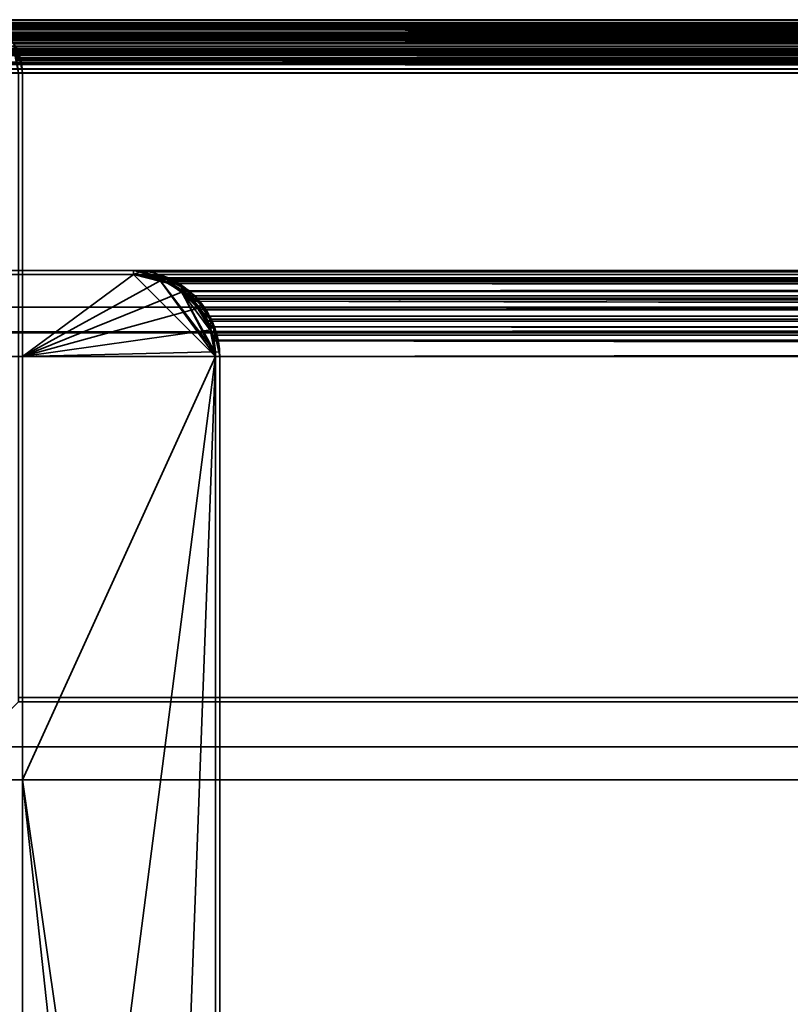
# Model space of a CAD drawing. Header units: millimetres. Extents: x -490 to 6690, y -115 to 132.
# Tile 299 of 656: x 1137 to 1184, y 72 to 132. Entities that reach past the tile are written whole.
import ezdxf

# ---------------------------------------------------------------- set-up
doc = ezdxf.new("R2010")
doc.units = ezdxf.units.MM
doc.layers.add('151', color=7, linetype='Continuous', true_color=0xffffff)

# ---------------------------------------------------------------- blocks, each defined once
blk = doc.blocks.new('UG_SURFACE_002')
at = {"layer": '151', "color": 252, "linetype": 'Continuous', "lineweight": 35}
for points in [[(960, 113.2, 2202), (2040, 113.2, 2202), (1890, 113.2, 2052), (1110, 113.2, 2052)], [(2040, -6.2, 2202), (2040, 113.2, 2202), (960, 113.2, 2202), (960, -6.2, 2202)], [(1110, -6.2, 2052), (1110, 113.2, 2052), (1890, 113.2, 2052), (1890, -6.2, 2052)]]:
    blk.add_3dface(points, dxfattribs=at)
blk = doc.blocks.new('UG_SURFACE_140')
at = {"layer": '151', "color": 254, "linetype": 'Continuous', "lineweight": 35}
for points in [[(1137, 111.75, 2020), (1137, 111.75, -8), (1137, 86, -8), (1137, 86, 2020)], [(1137, 111.75, 2020), (1148.75, 111.75, 2008.25), (1148.75, 111.75, -8), (1137, 111.75, -8)], [(1148.75, 4, 2008.25), (1148.75, 111.75, 2008.25), (1137, 111.75, 2020), (1137, 86, 2020)], [(1148.75, 111.75, -8), (1137, 21, -8), (1137, 86, -8)], [(1137, 21, -8), (1148.75, 111.75, -8), (1145, 12, -8), (1141, 12, -8)], [(1137, 86, -8), (1137, 111.75, -8), (1148.75, 111.75, -8)], [(1148.75, 111.75, -8), (1148.75, 4, -8), (1145, 4, -8), (1145, 12, -8)], [(1148.75, 111.75, 2008.25), (1148.75, 4, 2008.25), (1148.75, 4, -8), (1148.75, 111.75, -8)], [(1132.5, 86, 2024.5), (1137, 86, 2020), (1137, 86, -8), (1132.5, 86, -8)], [(1137, 86, 2020), (1132.5, 86, 2024.5), (1132.5, 21, 2024.5), (1137, 21, 2020)], [(1132.5, 86, -8), (1137, 86, -8), (1137, 21, -8), (1132.5, 21, -8)], [(1148.75, 4, 2008.25), (1137, 86, 2020), (1145, 12, 2012)], [(1137, 21, 2020), (1141, 12, 2016), (1145, 12, 2012), (1137, 86, 2020)]]:
    blk.add_3dface(points, dxfattribs=at)
blk = doc.blocks.new('UG_SURFACE_141')
at = {"layer": '151', "color": 14, "linetype": 'Continuous', "lineweight": 35}
for points in [[(1137, 116.75, 2020), (1143.75, 116.75, 2013.25), (1143.75, 116.75, -8), (1137, 116.75, -8)], [(1137, 111.75, -8), (1137, 116.75, -8), (1143.75, 116.75, -8)], [(1143.75, 116.75, -8), (1145.332, 116.435, -8), (1148.75, 111.75, -8), (1137, 111.75, -8)], [(1137, 111.75, 2020), (1137, 116.75, 2020), (1137, 116.75, -8), (1137, 111.75, -8)], [(1145.324, 116.348, 2011.676), (1143.75, 116.75, 2013.25), (1137, 116.75, 2020), (1137, 111.75, 2020)], [(1146.682, 115.674, 2010.318), (1146.148, 116.138, 2010.852), (1145.324, 116.348, 2011.676), (1137, 111.75, 2020)], [(1143.75, 116.75, -8), (1143.75, 116.75, 2013.25), (1145.324, 116.348, 2011.676)], [(1145.324, 116.348, 2011.676), (1145.332, 116.435, -8), (1143.75, 116.75, -8)], [(1145.663, 116.369, -8), (1145.332, 116.435, -8), (1145.324, 116.348, 2011.676)], [(1145.663, 116.369, -8), (1145.324, 116.348, 2011.676), (1146.148, 116.138, 2010.852)], [(1148.69, 112.052, -8), (1145.332, 116.435, -8), (1145.663, 116.369, -8), (1146.674, 115.694, -8)], [(1148.69, 112.052, -8), (1148.75, 111.75, -8), (1145.332, 116.435, -8)], [(1146.148, 116.138, 2010.852), (1146.674, 115.694, -8), (1145.663, 116.369, -8)], [(1137, 111.75, 2020), (1147.766, 114.72, 2009.233), (1147.753, 114.745, 2009.247), (1146.682, 115.674, 2010.318)], [(1146.148, 116.138, 2010.852), (1146.682, 115.674, 2010.318), (1146.674, 115.694, -8)], [(1146.674, 115.694, -8), (1147.286, 115.286, -8), (1147.694, 114.674, -8)], [(1147.694, 114.674, -8), (1148.369, 113.663, -8), (1148.427, 113.372, -8), (1146.674, 115.694, -8)], [(1148.427, 113.372, -8), (1148.69, 112.052, -8), (1146.674, 115.694, -8)], [(1147.286, 115.286, -8), (1146.674, 115.694, -8), (1146.682, 115.674, 2010.318)], [(1147.286, 115.286, -8), (1146.682, 115.674, 2010.318), (1147.753, 114.745, 2009.247)], [(1147.753, 114.745, 2009.247), (1147.694, 114.674, -8), (1147.286, 115.286, -8)], [(1148.467, 113.372, 2008.533), (1147.766, 114.72, 2009.233), (1137, 111.75, 2020)], [(1147.753, 114.745, 2009.247), (1147.766, 114.72, 2009.233), (1147.694, 114.674, -8)], [(1148.369, 113.663, -8), (1147.694, 114.674, -8), (1147.766, 114.72, 2009.233)], [(1148.369, 113.663, -8), (1147.766, 114.72, 2009.233), (1148.467, 113.372, 2008.533)], [(1137, 111.75, 2020), (1148.702, 112.05, 2008.298), (1148.503, 113.303, 2008.497), (1148.467, 113.372, 2008.533)], [(1148.467, 113.372, 2008.533), (1148.427, 113.372, -8), (1148.369, 113.663, -8)], [(1148.427, 113.372, -8), (1148.467, 113.372, 2008.533), (1148.503, 113.303, 2008.497)], [(1148.503, 113.303, 2008.497), (1148.69, 112.052, -8), (1148.427, 113.372, -8)], [(1148.503, 113.303, 2008.497), (1148.702, 112.05, 2008.298), (1148.69, 112.052, -8)], [(1137, 111.75, 2020), (1148.75, 111.75, 2008.25), (1148.702, 112.05, 2008.298)], [(1148.69, 112.052, -8), (1148.702, 112.05, 2008.298), (1148.75, 111.75, 2008.25)], [(1148.75, 111.75, 2008.25), (1148.75, 111.75, -8), (1148.69, 112.052, -8)], [(1137, 111.75, 2020), (1137, 111.75, -8), (1148.75, 111.75, -8), (1148.75, 111.75, 2008.25)]]:
    blk.add_3dface(points, dxfattribs=at)
blk = doc.blocks.new('UG_SURFACE_142')
at = {"layer": '151', "color": 7, "linetype": 'Continuous', "lineweight": 35}
for points in [[(1137, 117, -8), (1143.75, 117, -8), (1143.75, 116.75, -8), (1137, 116.75, -8)], [(1137, 117, 2020), (1137, 117, -8), (1137, 116.75, -8), (1137, 116.75, 2020)], [(1143.75, 117, 2013.25), (1143.75, 117, -8), (1137, 117, -8), (1137, 117, 2020)], [(1143.75, 117, 2013.25), (1137, 117, 2020), (1137, 116.75, 2020), (1143.75, 116.75, 2013.25)], [(1145.323, 116.674, -8), (1143.75, 117, 2013.25), (1145.665, 116.496, 2011.335)], [(1145.323, 116.674, -8), (1143.75, 117, -8), (1143.75, 117, 2013.25)], [(1143.75, 117, -8), (1145.323, 116.674, -8), (1145.254, 116.463, -8), (1143.75, 116.75, -8)], [(1143.75, 116.75, 2013.25), (1145.429, 116.46, 2011.571), (1145.665, 116.496, 2011.335), (1143.75, 117, 2013.25)], [(1143.75, 116.75, 2013.25), (1137, 116.75, 2020), (1137, 116.75, -8), (1143.75, 116.75, -8)], [(1143.75, 116.75, -8), (1145.254, 116.463, -8), (1145.581, 116.368, 2011.419)], [(1145.581, 116.368, 2011.419), (1145.429, 116.46, 2011.571), (1143.75, 116.75, -8)], [(1145.429, 116.46, 2011.571), (1143.75, 116.75, 2013.25), (1143.75, 116.75, -8)], [(1145.59, 116.399, -8), (1145.254, 116.463, -8), (1145.323, 116.674, -8), (1145.676, 116.601, -8)], [(1145.254, 116.463, -8), (1145.59, 116.399, -8), (1145.581, 116.368, 2011.419)], [(1145.665, 116.496, 2011.335), (1145.676, 116.601, -8), (1145.323, 116.674, -8)], [(1145.665, 116.496, 2011.335), (1145.429, 116.46, 2011.571), (1145.581, 116.368, 2011.419)], [(1146.334, 116.32, 2010.666), (1145.665, 116.496, 2011.335), (1145.581, 116.368, 2011.419), (1147.118, 115.446, 2009.882)], [(1147.118, 115.446, 2009.882), (1145.581, 116.368, 2011.419), (1145.59, 116.399, -8)], [(1145.59, 116.399, -8), (1145.676, 116.601, -8), (1145.815, 116.572, -8)], [(1145.815, 116.572, -8), (1146.729, 115.956, -8), (1146.583, 115.747, -8), (1145.59, 116.399, -8)], [(1145.59, 116.399, -8), (1146.583, 115.747, -8), (1147.268, 115.257, 2009.732)], [(1147.268, 115.257, 2009.732), (1147.118, 115.446, 2009.882), (1145.59, 116.399, -8)], [(1145.815, 116.572, -8), (1145.676, 116.601, -8), (1145.665, 116.496, 2011.335)], [(1146.729, 115.956, -8), (1145.815, 116.572, -8), (1145.665, 116.496, 2011.335)], [(1146.729, 115.956, -8), (1145.665, 116.496, 2011.335), (1146.334, 116.32, 2010.666)], [(1146.334, 116.32, 2010.666), (1147.462, 115.462, -8), (1146.729, 115.956, -8)], [(1146.334, 116.32, 2010.666), (1147.401, 115.33, 2009.599), (1147.462, 115.462, -8)], [(1147.118, 115.446, 2009.882), (1147.401, 115.33, 2009.599), (1146.334, 116.32, 2010.666)], [(1147.286, 115.286, -8), (1146.583, 115.747, -8), (1146.729, 115.956, -8), (1147.462, 115.462, -8)], [(1146.583, 115.747, -8), (1147.286, 115.286, -8), (1147.268, 115.257, 2009.732)], [(1147.401, 115.33, 2009.599), (1147.118, 115.446, 2009.882), (1147.268, 115.257, 2009.732)], [(1147.268, 115.257, 2009.732), (1148.106, 114.205, 2008.894), (1148.115, 114.667, 2008.885), (1147.401, 115.33, 2009.599)], [(1148.106, 114.205, 2008.894), (1147.268, 115.257, 2009.732), (1147.286, 115.286, -8)], [(1147.462, 115.462, -8), (1147.835, 114.891, -8), (1147.644, 114.744, -8), (1147.286, 115.286, -8)], [(1147.286, 115.286, -8), (1147.644, 114.744, -8), (1148.368, 113.565, 2008.632)], [(1148.368, 113.565, 2008.632), (1148.106, 114.205, 2008.894), (1147.286, 115.286, -8)], [(1147.835, 114.891, -8), (1147.462, 115.462, -8), (1147.401, 115.33, 2009.599)], [(1147.835, 114.891, -8), (1147.401, 115.33, 2009.599), (1148.115, 114.667, 2008.885)], [(1148.384, 113.628, -8), (1147.644, 114.744, -8), (1147.835, 114.891, -8), (1148.625, 113.679, -8)], [(1147.644, 114.744, -8), (1148.384, 113.628, -8), (1148.368, 113.565, 2008.632)], [(1148.115, 114.667, 2008.885), (1148.625, 113.679, -8), (1147.835, 114.891, -8)], [(1148.583, 113.638, 2008.417), (1148.115, 114.667, 2008.885), (1148.106, 114.205, 2008.894), (1148.368, 113.565, 2008.632)], [(1148.115, 114.667, 2008.885), (1148.583, 113.638, 2008.417), (1148.625, 113.679, -8)], [(1148.368, 113.565, 2008.632), (1148.576, 113.058, 2008.424), (1148.818, 113.119, 2008.182), (1148.583, 113.638, 2008.417)], [(1148.384, 113.628, -8), (1148.391, 113.589, -8), (1148.368, 113.565, 2008.632)], [(1148.576, 113.058, 2008.424), (1148.368, 113.565, 2008.632), (1148.391, 113.589, -8)], [(1148.391, 113.589, -8), (1148.384, 113.628, -8), (1148.625, 113.679, -8), (1148.632, 113.668, -8)], [(1148.632, 113.668, -8), (1148.655, 113.548, -8), (1148.416, 113.461, -8), (1148.391, 113.589, -8)], [(1148.391, 113.589, -8), (1148.416, 113.461, -8), (1148.75, 111.75, 2008.25)], [(1148.75, 111.75, 2008.25), (1148.576, 113.058, 2008.424), (1148.391, 113.589, -8)], [(1148.655, 113.548, -8), (1148.945, 112.036, -8), (1148.697, 112.022, -8), (1148.416, 113.461, -8)], [(1148.75, 111.75, 2008.25), (1148.416, 113.461, -8), (1148.697, 112.022, -8)], [(1148.632, 113.668, -8), (1148.625, 113.679, -8), (1148.583, 113.638, 2008.417)], [(1148.655, 113.548, -8), (1148.632, 113.668, -8), (1148.583, 113.638, 2008.417)], [(1148.583, 113.638, 2008.417), (1148.945, 112.036, -8), (1148.655, 113.548, -8)], [(1148.945, 112.036, -8), (1148.583, 113.638, 2008.417), (1148.818, 113.119, 2008.182)], [(1149, 111.75, 2008), (1148.818, 113.119, 2008.182), (1148.576, 113.058, 2008.424), (1148.75, 111.75, 2008.25)], [(1148.818, 113.119, 2008.182), (1149, 111.75, -8), (1148.945, 112.036, -8)], [(1148.818, 113.119, 2008.182), (1149, 111.75, 2008), (1149, 111.75, -8)], [(1148.945, 112.036, -8), (1149, 111.75, -8), (1148.75, 111.75, -8), (1148.697, 112.022, -8)], [(1148.697, 112.022, -8), (1148.75, 111.75, -8), (1148.75, 111.75, 2008.25)], [(1148.75, 111.75, 2008.25), (1148.75, 4, 2008.25), (1149, 4, 2008), (1149, 111.75, 2008)], [(1149, 111.75, -8), (1149, 4, -8), (1148.75, 4, -8), (1148.75, 111.75, -8)], [(1148.75, 4, 2008.25), (1148.75, 111.75, 2008.25), (1148.75, 111.75, -8), (1148.75, 4, -8)], [(1149, 4, -8), (1149, 111.75, -8), (1149, 111.75, 2008), (1149, 4, 2008)]]:
    blk.add_3dface(points, dxfattribs=at)
blk = doc.blocks.new('UG_SURFACE_143')
at = {"layer": '151', "color": 254, "linetype": 'Continuous', "lineweight": 35}
for points in [[(1873.25, 111.75, 2030.25), (1126.75, 111.75, 2030.25), (1126.75, -10, 2030.25), (1873.25, -10, 2030.25)], [(1867.5, 111.75, 2024.5), (1132.5, 111.75, 2024.5), (1126.75, 111.75, 2030.25), (1873.25, 111.75, 2030.25)], [(1132.5, 111.75, 2024.5), (1867.5, 111.75, 2024.5), (1867.5, 86, 2024.5), (1132.5, 86, 2024.5)], [(1851.25, 111.75, 2008.25), (1148.75, 111.75, 2008.25), (1137, 111.75, 2020), (1863, 111.75, 2020)], [(1863, 111.75, 2020), (1137, 111.75, 2020), (1137, 86, 2020), (1863, 86, 2020)], [(1137, 86, 2020), (1137, 111.75, 2020), (1148.75, 111.75, 2008.25), (1148.75, 4, 2008.25)], [(1851.25, 111.75, 2008.25), (1851.25, 4, 2008.25), (1148.75, 4, 2008.25), (1148.75, 111.75, 2008.25)], [(1137, 21, 2020), (1132.5, 86, 2024.5), (1141, 12, 2016)], [(1145, 12, 2012), (1141, 12, 2016), (1132.5, 86, 2024.5), (1137, 86, 2020)], [(1137, 21, 2020), (1132.5, 21, 2024.5), (1132.5, 86, 2024.5)], [(1863, 86, 2020), (1137, 86, 2020), (1132.5, 86, 2024.5), (1867.5, 86, 2024.5)], [(1145, 12, 2012), (1137, 86, 2020), (1148.75, 4, 2008.25)]]:
    blk.add_3dface(points, dxfattribs=at)
blk = doc.blocks.new('UG_SURFACE_144')
at = {"layer": '151', "color": 7, "linetype": 'Continuous', "lineweight": 35}
for points in [[(1143.75, 116.75, 2013.25), (1137, 116.75, 2020), (1137, 117, 2020), (1143.75, 117, 2013.25)], [(1863, 117, 2020), (1856.25, 117, 2013.25), (1143.75, 117, 2013.25), (1137, 117, 2020)], [(1863, 117, 2020), (1137, 117, 2020), (1137, 116.75, 2020), (1863, 116.75, 2020)], [(1143.75, 116.75, 2013.25), (1143.75, 117, 2013.25), (1144.158, 116.902, 2012.842)], [(1143.75, 117, 2013.25), (1856.25, 117, 2013.25), (1855.842, 116.902, 2012.842), (1144.158, 116.902, 2012.842)], [(1144.158, 116.902, 2012.842), (1145.643, 116.546, 2011.357), (1145.58, 116.311, 2011.42), (1143.75, 116.75, 2013.25)], [(1144.158, 116.902, 2012.842), (1855.842, 116.902, 2012.842), (1854.357, 116.546, 2011.357), (1145.643, 116.546, 2011.357)], [(1863, 116.75, 2020), (1137, 116.75, 2020), (1143.75, 116.75, 2013.25), (1856.25, 116.75, 2013.25)], [(1145.58, 116.311, 2011.42), (1854.42, 116.311, 2011.42), (1856.25, 116.75, 2013.25), (1143.75, 116.75, 2013.25)], [(1145.643, 116.546, 2011.357), (1146.13, 116.43, 2010.87), (1146.016, 116.207, 2010.984), (1145.58, 116.311, 2011.42)], [(1853.984, 116.207, 2010.984), (1145.58, 116.311, 2011.42), (1146.016, 116.207, 2010.984)], [(1853.984, 116.207, 2010.984), (1854.42, 116.311, 2011.42), (1145.58, 116.311, 2011.42)], [(1146.13, 116.43, 2010.87), (1145.643, 116.546, 2011.357), (1854.357, 116.546, 2011.357)], [(1147.275, 115.252, 2009.725), (1146.016, 116.207, 2010.984), (1146.13, 116.43, 2010.87), (1147.009, 115.762, 2009.991)], [(1146.13, 116.43, 2010.87), (1854.357, 116.546, 2011.357), (1853.87, 116.43, 2010.87)], [(1853.87, 116.43, 2010.87), (1147.009, 115.762, 2009.991), (1146.13, 116.43, 2010.87)], [(1853.87, 116.43, 2010.87), (1852.991, 115.762, 2009.991), (1147.009, 115.762, 2009.991)], [(1146.016, 116.207, 2010.984), (1852.725, 115.252, 2009.725), (1853.984, 116.207, 2010.984)], [(1146.016, 116.207, 2010.984), (1147.275, 115.252, 2009.725), (1852.725, 115.252, 2009.725)], [(1147.009, 115.762, 2009.991), (1147.618, 115.3, 2009.382), (1147.275, 115.252, 2009.725)], [(1147.618, 115.3, 2009.382), (1147.009, 115.762, 2009.991), (1852.991, 115.762, 2009.991)], [(1147.618, 115.3, 2009.382), (1852.991, 115.762, 2009.991), (1852.382, 115.3, 2009.382)], [(1147.618, 115.3, 2009.382), (1147.434, 115.131, 2009.566), (1147.275, 115.252, 2009.725)], [(1147.275, 115.252, 2009.725), (1851.743, 113.916, 2008.743), (1852.566, 115.131, 2009.566)], [(1851.743, 113.916, 2008.743), (1147.275, 115.252, 2009.725), (1147.434, 115.131, 2009.566)], [(1852.566, 115.131, 2009.566), (1852.725, 115.252, 2009.725), (1147.275, 115.252, 2009.725)], [(1148.257, 113.916, 2008.743), (1147.434, 115.131, 2009.566), (1147.618, 115.3, 2009.382), (1148.088, 114.606, 2008.912)], [(1147.434, 115.131, 2009.566), (1851.629, 113.57, 2008.629), (1851.743, 113.916, 2008.743)], [(1147.434, 115.131, 2009.566), (1148.257, 113.916, 2008.743), (1851.629, 113.57, 2008.629)], [(1852.382, 115.3, 2009.382), (1148.088, 114.606, 2008.912), (1147.618, 115.3, 2009.382)], [(1852.382, 115.3, 2009.382), (1851.912, 114.606, 2008.912), (1148.088, 114.606, 2008.912)], [(1148.088, 114.606, 2008.912), (1148.482, 114.024, 2008.518), (1148.257, 113.916, 2008.743)], [(1148.482, 114.024, 2008.518), (1148.088, 114.606, 2008.912), (1851.912, 114.606, 2008.912)], [(1148.482, 114.024, 2008.518), (1851.912, 114.606, 2008.912), (1851.518, 114.024, 2008.518)], [(1148.371, 113.57, 2008.629), (1148.257, 113.916, 2008.743), (1148.482, 114.024, 2008.518)], [(1148.257, 113.916, 2008.743), (1148.371, 113.57, 2008.629), (1851.629, 113.57, 2008.629)], [(1148.482, 114.024, 2008.518), (1148.741, 113.24, 2008.259), (1148.659, 112.702, 2008.342), (1148.371, 113.57, 2008.629)], [(1851.518, 114.024, 2008.518), (1148.741, 113.24, 2008.259), (1148.482, 114.024, 2008.518)], [(1851.518, 114.024, 2008.518), (1851.259, 113.24, 2008.259), (1148.741, 113.24, 2008.259)], [(1851.341, 112.702, 2008.342), (1148.371, 113.57, 2008.629), (1148.659, 112.702, 2008.342)], [(1851.341, 112.702, 2008.342), (1851.629, 113.57, 2008.629), (1148.371, 113.57, 2008.629)], [(1148.741, 113.24, 2008.259), (1148.904, 112.749, 2008.096), (1148.659, 112.702, 2008.342)], [(1148.904, 112.749, 2008.096), (1148.741, 113.24, 2008.259), (1851.259, 113.24, 2008.259)], [(1148.904, 112.749, 2008.096), (1851.259, 113.24, 2008.259), (1851.096, 112.749, 2008.096)], [(1148.75, 111.75, 2008.25), (1148.659, 112.702, 2008.342), (1148.904, 112.749, 2008.096), (1149, 111.75, 2008)], [(1148.659, 112.702, 2008.342), (1851.25, 111.75, 2008.25), (1851.341, 112.702, 2008.342)], [(1148.659, 112.702, 2008.342), (1148.75, 111.75, 2008.25), (1851.25, 111.75, 2008.25)], [(1851.096, 112.749, 2008.096), (1149, 111.75, 2008), (1148.904, 112.749, 2008.096)], [(1851.096, 112.749, 2008.096), (1851, 111.75, 2008), (1149, 111.75, 2008)], [(1851.25, 4, 2008.25), (1851.25, 111.75, 2008.25), (1148.75, 111.75, 2008.25), (1148.75, 4, 2008.25)], [(1149, 111.75, 2008), (1149, 4, 2008), (1148.75, 4, 2008.25), (1148.75, 111.75, 2008.25)], [(1149, 4, 2008), (1149, 111.75, 2008), (1851, 111.75, 2008), (1851, 4, 2008)]]:
    blk.add_3dface(points, dxfattribs=at)
blk = doc.blocks.new('UG_SURFACE_145')
at = {"layer": '151', "color": 14, "linetype": 'Continuous', "lineweight": 35}
for points in [[(1863, 111.75, 2020), (1863, 116.75, 2020), (1137, 116.75, 2020), (1137, 111.75, 2020)], [(1856.25, 116.75, 2013.25), (1143.75, 116.75, 2013.25), (1137, 116.75, 2020), (1863, 116.75, 2020)], [(1148.75, 111.75, 2008.25), (1137, 111.75, 2020), (1137, 116.75, 2020), (1143.75, 116.75, 2013.25)], [(1143.75, 116.75, 2013.25), (1856.25, 116.75, 2013.25), (1854.707, 116.483, 2011.707), (1145.293, 116.483, 2011.707)], [(1143.75, 116.75, 2013.25), (1145.293, 116.483, 2011.707), (1148.75, 111.75, 2008.25)], [(1145.429, 116.46, 2011.571), (1145.293, 116.483, 2011.707), (1854.707, 116.483, 2011.707)], [(1148.75, 111.75, 2008.25), (1145.293, 116.483, 2011.707), (1145.429, 116.46, 2011.571), (1146.668, 115.716, 2010.332)], [(1145.429, 116.46, 2011.571), (1854.707, 116.483, 2011.707), (1854.571, 116.46, 2011.571)], [(1854.571, 116.46, 2011.571), (1146.668, 115.716, 2010.332), (1145.429, 116.46, 2011.571)], [(1854.571, 116.46, 2011.571), (1853.332, 115.716, 2010.332), (1146.668, 115.716, 2010.332)], [(1147.118, 115.446, 2009.882), (1146.668, 115.716, 2010.332), (1853.332, 115.716, 2010.332)], [(1148.486, 113.278, 2008.514), (1146.668, 115.716, 2010.332), (1147.118, 115.446, 2009.882), (1147.764, 114.634, 2009.236)], [(1148.486, 113.278, 2008.514), (1148.576, 113.058, 2008.424), (1148.75, 111.75, 2008.25), (1146.668, 115.716, 2010.332)], [(1147.118, 115.446, 2009.882), (1853.332, 115.716, 2010.332), (1852.882, 115.446, 2009.882)], [(1852.882, 115.446, 2009.882), (1147.764, 114.634, 2009.236), (1147.118, 115.446, 2009.882)], [(1852.882, 115.446, 2009.882), (1852.236, 114.634, 2009.236), (1147.764, 114.634, 2009.236)], [(1148.106, 114.205, 2008.894), (1147.764, 114.634, 2009.236), (1852.236, 114.634, 2009.236)], [(1147.764, 114.634, 2009.236), (1148.106, 114.205, 2008.894), (1148.486, 113.278, 2008.514)], [(1148.106, 114.205, 2008.894), (1852.236, 114.634, 2009.236), (1851.894, 114.205, 2008.894)], [(1851.894, 114.205, 2008.894), (1148.486, 113.278, 2008.514), (1148.106, 114.205, 2008.894)], [(1851.894, 114.205, 2008.894), (1851.514, 113.278, 2008.514), (1148.486, 113.278, 2008.514)], [(1148.576, 113.058, 2008.424), (1148.486, 113.278, 2008.514), (1851.514, 113.278, 2008.514)], [(1148.576, 113.058, 2008.424), (1851.514, 113.278, 2008.514), (1851.424, 113.058, 2008.424)], [(1851.424, 113.058, 2008.424), (1148.75, 111.75, 2008.25), (1148.576, 113.058, 2008.424)], [(1851.424, 113.058, 2008.424), (1851.25, 111.75, 2008.25), (1148.75, 111.75, 2008.25)], [(1851.25, 111.75, 2008.25), (1863, 111.75, 2020), (1137, 111.75, 2020), (1148.75, 111.75, 2008.25)]]:
    blk.add_3dface(points, dxfattribs=at)
blk = doc.blocks.new('UG_SURFACE_146')
at = {"layer": '151', "color": 14, "linetype": 'Continuous', "lineweight": 35}
for points in [[(1873.25, 111.75, 2030.25), (1873.25, 116.75, 2030.25), (1126.75, 116.75, 2030.25), (1126.75, 111.75, 2030.25)], [(1869.5, 116.75, 2026.5), (1130.5, 116.75, 2026.5), (1126.75, 116.75, 2030.25), (1873.25, 116.75, 2030.25)], [(1869.5, 116.75, 2026.5), (1867.5, 114.75, 2024.5), (1132.5, 114.75, 2024.5), (1130.5, 116.75, 2026.5)], [(1132.5, 111.75, 2024.5), (1132.5, 114.75, 2024.5), (1867.5, 114.75, 2024.5), (1867.5, 111.75, 2024.5)], [(1867.5, 111.75, 2024.5), (1873.25, 111.75, 2030.25), (1126.75, 111.75, 2030.25), (1132.5, 111.75, 2024.5)]]:
    blk.add_3dface(points, dxfattribs=at)
blk = doc.blocks.new('UG_SURFACE_153')
at = {"layer": '151', "color": 7, "linetype": 'Continuous', "lineweight": 35}
for points in [[(1136.521, 130.089, 2020.479), (1136.645, 129.785, 2020.355), (1136.839, 130.01, 2020.161), (1136.753, 130.176, 2020.247)], [(1137, 129, 2020), (1136.839, 130.01, 2020.161), (1136.645, 129.785, 2020.355), (1136.75, 129, 2020.25)], [(1136.807, 129.976, -8), (1136.753, 130.176, 2020.247), (1136.839, 130.01, 2020.161)], [(1136.839, 130.01, 2020.161), (1137, 129, -8), (1136.807, 129.976, -8)], [(1136.839, 130.01, 2020.161), (1137, 129, 2020), (1137, 129, -8)], [(1136.75, 129, -8), (1136.564, 129.899, -8), (1136.807, 129.976, -8), (1137, 129, -8)], [(1137, 129, -8), (1137, 91, -8), (1136.75, 91, -8), (1136.75, 129, -8)], [(1136.75, 129, 2020.25), (1136.75, 91, 2020.25), (1137, 91, 2020), (1137, 129, 2020)], [(1137, 91, -8), (1137, 129, -8), (1137, 129, 2020), (1137, 91, 2020)], [(1136.75, 91, 2020.25), (1136.75, 91, -8), (1137, 91, -8), (1137, 91, 2020)]]:
    blk.add_3dface(points, dxfattribs=at)
blk = doc.blocks.new('UG_SURFACE_156')
at = {"layer": '151', "color": 7, "linetype": 'Continuous', "lineweight": 35}
for points in [[(1057.966, 131.661, 2099.034), (1942.033, 131.646, 2099.033), (1941.341, 132.061, 2098.341)], [(1058.277, 131.897, 2098.723), (1057.966, 131.661, 2099.034), (1941.341, 132.061, 2098.341)], [(1058.277, 131.897, 2098.723), (1941.341, 132.061, 2098.341), (1941.186, 132.088, 2098.186)], [(1941.186, 132.088, 2098.186), (1058.822, 132.028, 2098.178), (1058.277, 131.897, 2098.723)], [(1058.652, 131.737, 2098.348), (1059.75, 132, 2097.25), (1940.25, 132, 2097.25)], [(1940.25, 132, 2097.25), (1941.257, 131.826, 2098.257), (1058.652, 131.737, 2098.348)], [(1941.257, 131.826, 2098.257), (1941.349, 131.771, 2098.349), (1058.652, 131.737, 2098.348)], [(1058.822, 132.028, 2098.178), (1941.186, 132.088, 2098.186), (1940.25, 132.25, 2097.25)], [(1940.25, 132.25, 2097.25), (1059.75, 132.25, 2097.25), (1058.822, 132.028, 2098.178)], [(1940.25, 132.25, 2097.25), (1866.25, 132.25, 2023.25), (1133.75, 132.25, 2023.25), (1059.75, 132.25, 2097.25)], [(1940.25, 132, 2097.25), (1059.75, 132, 2097.25), (1133.75, 132, 2023.25), (1866.25, 132, 2023.25)], [(1134.006, 132.206, 2022.994), (1133.75, 132.25, 2023.25), (1866.25, 132.25, 2023.25)], [(1866.25, 132, 2023.25), (1133.75, 132, 2023.25), (1134.757, 131.826, 2022.243)], [(1866.25, 132.25, 2023.25), (1865.997, 132.189, 2022.997), (1134.006, 132.206, 2022.994)], [(1134.841, 132.061, 2022.159), (1134.006, 132.206, 2022.994), (1865.997, 132.189, 2022.997)], [(1134.757, 131.826, 2022.243), (1865.152, 131.737, 2022.152), (1866.25, 132, 2023.25)], [(1134.757, 131.826, 2022.243), (1134.849, 131.771, 2022.151), (1865.152, 131.737, 2022.152)], [(1134.841, 132.061, 2022.159), (1865.997, 132.189, 2022.997), (1865.078, 131.969, 2022.078)], [(1865.078, 131.969, 2022.078), (1134.924, 132.011, 2022.076), (1134.841, 132.061, 2022.159)], [(1134.924, 132.011, 2022.076), (1865.078, 131.969, 2022.078), (1864.777, 131.897, 2021.777)], [(1864.777, 131.897, 2021.777), (1135.775, 131.501, 2021.225), (1134.924, 132.011, 2022.076)], [(1864.777, 131.897, 2021.777), (1864.233, 131.484, 2021.233), (1135.775, 131.501, 2021.225)], [(1057.356, 131.198, 2099.644), (1057.23, 131.012, 2099.77), (1942.763, 130.996, 2099.763)], [(1942.033, 131.646, 2099.033), (1057.966, 131.661, 2099.034), (1057.356, 131.198, 2099.644)], [(1057.356, 131.198, 2099.644), (1942.439, 131.402, 2099.439), (1942.033, 131.646, 2099.033)], [(1057.356, 131.198, 2099.644), (1942.763, 130.996, 2099.763), (1942.439, 131.402, 2099.439)], [(1942.362, 131.103, 2099.362), (1057.635, 131.101, 2099.365), (1058.39, 131.674, 2098.61)], [(1942.271, 131.217, 2099.271), (1058.39, 131.674, 2098.61), (1058.652, 131.737, 2098.348)], [(1942.271, 131.217, 2099.271), (1942.362, 131.103, 2099.362), (1058.39, 131.674, 2098.61)], [(1058.652, 131.737, 2098.348), (1941.349, 131.771, 2098.349), (1942.271, 131.217, 2099.271)], [(1864.89, 131.674, 2021.89), (1134.849, 131.771, 2022.151), (1135.771, 131.217, 2021.23)], [(1864.89, 131.674, 2021.89), (1865.152, 131.737, 2022.152), (1134.849, 131.771, 2022.151)], [(1135.771, 131.217, 2021.23), (1864.135, 131.101, 2021.135), (1864.89, 131.674, 2021.89)], [(1135.771, 131.217, 2021.23), (1135.862, 131.103, 2021.138), (1864.135, 131.101, 2021.135)], [(1135.939, 131.402, 2021.061), (1135.775, 131.501, 2021.225), (1864.233, 131.484, 2021.233)], [(1135.939, 131.402, 2021.061), (1864.233, 131.484, 2021.233), (1863.856, 131.198, 2020.856)], [(1863.856, 131.198, 2020.856), (1136.441, 130.772, 2020.559), (1135.939, 131.402, 2021.061)], [(1863.856, 131.198, 2020.856), (1863.565, 130.768, 2020.565), (1136.441, 130.772, 2020.559)], [(1942.763, 130.996, 2099.763), (1057.23, 131.012, 2099.77), (1056.821, 130.408, 2100.179)], [(1056.821, 130.408, 2100.179), (1943.081, 130.596, 2100.081), (1942.763, 130.996, 2099.763)], [(1057.046, 130.299, 2099.954), (1057.54, 131.029, 2099.46), (1942.863, 130.473, 2099.864)], [(1942.863, 130.473, 2099.864), (1057.54, 131.029, 2099.46), (1057.635, 131.101, 2099.365)], [(1057.635, 131.101, 2099.365), (1942.362, 131.103, 2099.362), (1942.863, 130.473, 2099.864)], [(1135.862, 131.103, 2021.138), (1863.546, 130.299, 2020.546), (1864.04, 131.029, 2021.04)], [(1863.546, 130.299, 2020.546), (1135.862, 131.103, 2021.138), (1136.364, 130.473, 2020.637)], [(1864.04, 131.029, 2021.04), (1864.135, 131.101, 2021.135), (1135.862, 131.103, 2021.138)], [(1136.581, 130.596, 2020.419), (1136.441, 130.772, 2020.559), (1863.565, 130.768, 2020.565)], [(1136.581, 130.596, 2020.419), (1863.565, 130.768, 2020.565), (1863.321, 130.408, 2020.321)], [(1943.259, 130.162, 2100.259), (1056.74, 130.165, 2100.26), (1056.559, 129.619, 2100.441)], [(1056.559, 129.619, 2100.441), (1943.387, 129.85, 2100.387), (1943.259, 130.162, 2100.259)], [(1056.74, 130.165, 2100.26), (1943.259, 130.162, 2100.259), (1943.081, 130.596, 2100.081)], [(1056.821, 130.408, 2100.179), (1056.74, 130.165, 2100.26), (1943.081, 130.596, 2100.081)], [(1056.805, 129.571, 2100.195), (1056.977, 130.092, 2100.023), (1943.022, 130.088, 2100.021)], [(1943.022, 130.088, 2100.021), (1943.146, 129.785, 2100.146), (1056.805, 129.571, 2100.195)], [(1942.863, 130.473, 2099.864), (1056.977, 130.092, 2100.023), (1057.046, 130.299, 2099.954)], [(1942.863, 130.473, 2099.864), (1943.022, 130.088, 2100.021), (1056.977, 130.092, 2100.023)], [(1136.522, 130.087, 2020.478), (1136.364, 130.473, 2020.637), (1136.581, 130.596, 2020.419), (1136.854, 129.931, 2020.146)], [(1136.364, 130.473, 2020.637), (1863.477, 130.092, 2020.477), (1863.546, 130.299, 2020.546)], [(1136.364, 130.473, 2020.637), (1136.522, 130.087, 2020.478), (1863.477, 130.092, 2020.477)], [(1863.305, 129.571, 2020.305), (1863.477, 130.092, 2020.477), (1136.522, 130.087, 2020.478)], [(1863.305, 129.571, 2020.305), (1136.522, 130.087, 2020.478), (1136.645, 129.785, 2020.355)], [(1136.854, 129.931, 2020.146), (1136.645, 129.785, 2020.355), (1136.522, 130.087, 2020.478)], [(1863.321, 130.408, 2020.321), (1136.854, 129.931, 2020.146), (1136.581, 130.596, 2020.419)], [(1863.321, 130.408, 2020.321), (1863.16, 129.923, 2020.16), (1136.854, 129.931, 2020.146)], [(1056.559, 129.619, 2100.441), (1056.525, 129.256, 2100.475), (1943.466, 129.253, 2100.466)], [(1056.559, 129.619, 2100.441), (1943.466, 129.253, 2100.466), (1943.387, 129.85, 2100.387)], [(1943.25, 129, 2100.25), (1056.75, 129, 2100.25), (1056.805, 129.571, 2100.195)], [(1943.146, 129.785, 2100.146), (1943.25, 129, 2100.25), (1056.805, 129.571, 2100.195)], [(1136.645, 129.785, 2020.355), (1136.854, 129.931, 2020.146), (1136.887, 129.85, 2020.113)], [(1136.887, 129.85, 2020.113), (1137, 129, 2020), (1136.75, 129, 2020.25), (1136.645, 129.785, 2020.355)], [(1136.645, 129.785, 2020.355), (1863.25, 129, 2020.25), (1863.305, 129.571, 2020.305)], [(1136.645, 129.785, 2020.355), (1136.75, 129, 2020.25), (1863.25, 129, 2020.25)], [(1136.887, 129.85, 2020.113), (1136.854, 129.931, 2020.146), (1863.16, 129.923, 2020.16)], [(1136.887, 129.85, 2020.113), (1863.16, 129.923, 2020.16), (1863.059, 129.619, 2020.059)], [(1863.059, 129.619, 2020.059), (1137, 129, 2020), (1136.887, 129.85, 2020.113)], [(1863.059, 129.619, 2020.059), (1863, 129, 2020), (1137, 129, 2020)], [(1943.466, 129.253, 2100.466), (1056.525, 129.256, 2100.475), (1056.5, 129, 2100.5)], [(1056.5, 129, 2100.5), (1943.5, 129, 2100.5), (1943.466, 129.253, 2100.466)], [(1056.5, 129, 2100.5), (1056.5, 113.25, 2100.5), (1943.5, 113.25, 2100.5), (1943.5, 129, 2100.5)], [(1943.25, 129, 2100.25), (1943.25, 113.25, 2100.25), (1056.75, 113.25, 2100.25), (1056.75, 129, 2100.25)], [(1863.25, 91, 2020.25), (1863.25, 129, 2020.25), (1136.75, 129, 2020.25), (1136.75, 91, 2020.25)], [(1137, 129, 2020), (1137, 91, 2020), (1136.75, 91, 2020.25), (1136.75, 129, 2020.25)], [(1137, 91, 2020), (1137, 129, 2020), (1863, 129, 2020), (1863, 91, 2020)], [(1943.25, 113.25, 2100.25), (1943.5, 113.25, 2100.5), (1056.5, 113.25, 2100.5), (1056.75, 113.25, 2100.25)], [(1863, 91, 2020), (1863.25, 91, 2020.25), (1136.75, 91, 2020.25), (1137, 91, 2020)]]:
    blk.add_3dface(points, dxfattribs=at)
blk = doc.blocks.new('UG_SURFACE_157')
at = {"layer": '151', "color": 14, "linetype": 'Continuous', "lineweight": 35}
for points in [[(1131.75, 132, 2025.25), (1131.75, 117, 2025.25), (1868.25, 117, 2025.25), (1868.25, 132, 2025.25)], [(1868.25, 132, 2025.25), (1866.25, 132, 2023.25), (1133.75, 132, 2023.25), (1131.75, 132, 2025.25)], [(1133.986, 131.959, 2023.014), (1133.75, 132, 2023.25), (1866.25, 132, 2023.25)], [(1866.25, 132, 2023.25), (1866.017, 131.944, 2023.017), (1133.986, 131.959, 2023.014)], [(1134.757, 131.826, 2022.243), (1133.986, 131.959, 2023.014), (1866.017, 131.944, 2023.017)], [(1134.757, 131.826, 2022.243), (1866.017, 131.944, 2023.017), (1865.168, 131.741, 2022.168)], [(1865.168, 131.741, 2022.168), (1134.834, 131.78, 2022.166), (1134.757, 131.826, 2022.243)], [(1134.834, 131.78, 2022.166), (1865.168, 131.741, 2022.168), (1864.89, 131.674, 2021.89)], [(1864.89, 131.674, 2021.89), (1135.62, 131.308, 2021.38), (1134.834, 131.78, 2022.166)], [(1864.89, 131.674, 2021.89), (1864.388, 131.293, 2021.388), (1135.62, 131.308, 2021.38)], [(1135.771, 131.217, 2021.23), (1135.62, 131.308, 2021.38), (1864.388, 131.293, 2021.388)], [(1135.771, 131.217, 2021.23), (1864.388, 131.293, 2021.388), (1864.04, 131.029, 2021.04)], [(1864.04, 131.029, 2021.04), (1136.234, 130.636, 2020.766), (1135.771, 131.217, 2021.23)], [(1864.04, 131.029, 2021.04), (1863.771, 130.632, 2020.771), (1136.234, 130.636, 2020.766)], [(1136.364, 130.473, 2020.637), (1136.234, 130.636, 2020.766), (1863.771, 130.632, 2020.771)], [(1136.364, 130.473, 2020.637), (1863.771, 130.632, 2020.771), (1863.546, 130.299, 2020.546)], [(1863.546, 130.299, 2020.546), (1136.615, 129.86, 2020.385), (1136.364, 130.473, 2020.637)], [(1863.546, 130.299, 2020.546), (1863.398, 129.852, 2020.398), (1136.615, 129.86, 2020.385)], [(1136.645, 129.785, 2020.355), (1136.615, 129.86, 2020.385), (1863.398, 129.852, 2020.398)], [(1136.645, 129.785, 2020.355), (1863.398, 129.852, 2020.398), (1863.305, 129.571, 2020.305)], [(1863.305, 129.571, 2020.305), (1136.75, 129, 2020.25), (1136.645, 129.785, 2020.355)], [(1863.305, 129.571, 2020.305), (1863.25, 129, 2020.25), (1136.75, 129, 2020.25)], [(1136.75, 90.75, 2020.25), (1136.75, 129, 2020.25), (1863.25, 129, 2020.25), (1863.25, 90.75, 2020.25)], [(1867.3, 117, 2024.3), (1868.25, 117, 2025.25), (1131.75, 117, 2025.25), (1132.7, 117, 2024.3)], [(1132.7, 117, 2024.3), (1132.7, 88, 2024.3), (1867.3, 88, 2024.3), (1867.3, 117, 2024.3)], [(1134, 88, 2023), (1136.75, 90.75, 2020.25), (1863.25, 90.75, 2020.25), (1866, 88, 2023)], [(1866, 88, 2023), (1867.3, 88, 2024.3), (1132.7, 88, 2024.3), (1134, 88, 2023)]]:
    blk.add_3dface(points, dxfattribs=at)
blk = doc.blocks.new('UG_SURFACE_158')
at = {"layer": '151', "color": 14, "linetype": 'Continuous', "lineweight": 35}
for points in [[(1058.103, 131.456, 2098.897), (1941.896, 131.442, 2098.896), (1941.257, 131.826, 2098.257)], [(1058.39, 131.674, 2098.61), (1058.103, 131.456, 2098.897), (1941.257, 131.826, 2098.257)], [(1058.39, 131.674, 2098.61), (1941.257, 131.826, 2098.257), (1941.114, 131.851, 2098.114)], [(1941.114, 131.851, 2098.114), (1058.893, 131.795, 2098.107), (1058.39, 131.674, 2098.61)], [(1058.893, 131.795, 2098.107), (1941.114, 131.851, 2098.114), (1940.25, 132, 2097.25)], [(1940.25, 132, 2097.25), (1059.75, 132, 2097.25), (1058.893, 131.795, 2098.107)], [(1940.25, 132, 2097.25), (1938.25, 132, 2095.25), (1061.75, 132, 2095.25), (1059.75, 132, 2097.25)], [(1938.25, 113.25, 2095.25), (1061.75, 113.25, 2095.25), (1061.75, 132, 2095.25), (1938.25, 132, 2095.25)], [(1941.896, 131.442, 2098.896), (1058.103, 131.456, 2098.897), (1057.54, 131.029, 2099.46)], [(1057.54, 131.029, 2099.46), (1942.271, 131.217, 2099.271), (1941.896, 131.442, 2098.896)], [(1057.54, 131.029, 2099.46), (1942.569, 130.842, 2099.569), (1942.271, 131.217, 2099.271)], [(1942.569, 130.842, 2099.569), (1057.424, 130.858, 2099.576), (1057.046, 130.299, 2099.954)], [(1057.046, 130.299, 2099.954), (1942.863, 130.473, 2099.864), (1942.569, 130.842, 2099.569)], [(1057.54, 131.029, 2099.46), (1057.424, 130.858, 2099.576), (1942.569, 130.842, 2099.569)], [(1943.028, 130.072, 2100.028), (1056.972, 130.076, 2100.028), (1056.805, 129.571, 2100.195)], [(1056.805, 129.571, 2100.195), (1943.146, 129.785, 2100.146), (1943.028, 130.072, 2100.028)], [(1056.972, 130.076, 2100.028), (1943.028, 130.072, 2100.028), (1942.863, 130.473, 2099.864)], [(1057.046, 130.299, 2099.954), (1056.972, 130.076, 2100.028), (1942.863, 130.473, 2099.864)], [(1056.805, 129.571, 2100.195), (1056.773, 129.237, 2100.227), (1943.219, 129.233, 2100.219)], [(1056.805, 129.571, 2100.195), (1943.219, 129.233, 2100.219), (1943.146, 129.785, 2100.146)], [(1943.219, 129.233, 2100.219), (1056.773, 129.237, 2100.227), (1056.75, 129, 2100.25)], [(1056.75, 129, 2100.25), (1943.25, 129, 2100.25), (1943.219, 129.233, 2100.219)], [(1056.75, 129, 2100.25), (1056.75, 113.25, 2100.25), (1943.25, 113.25, 2100.25), (1943.25, 129, 2100.25)], [(1938.25, 113.25, 2095.25), (1943.25, 113.25, 2100.25), (1056.75, 113.25, 2100.25), (1061.75, 113.25, 2095.25)]]:
    blk.add_3dface(points, dxfattribs=at)
blk = doc.blocks.new('UG_SURFACE_159')
at = {"layer": '151', "color": 41, "linetype": 'Continuous', "lineweight": 35}
for points in [[(1061.75, 132, 2095.25), (1061.75, 117, 2095.25), (1938.25, 117, 2095.25), (1938.25, 132, 2095.25)], [(1938.25, 132, 2095.25), (1868.25, 132, 2025.25), (1131.75, 132, 2025.25), (1061.75, 132, 2095.25)], [(1131.75, 117, 2025.25), (1131.75, 132, 2025.25), (1868.25, 132, 2025.25), (1868.25, 117, 2025.25)], [(1868.25, 117, 2025.25), (1938.25, 117, 2095.25), (1061.75, 117, 2095.25), (1131.75, 117, 2025.25)]]:
    blk.add_3dface(points, dxfattribs=at)

msp = doc.modelspace()

# ---------------------------------------------------------------- linework, layer by layer
at = {"layer": '151', "color": 253, "linetype": 'Continuous', "lineweight": -3}
for p, q in [((1059.75, 132.25, 2097.25), (1940.25, 132.25, 2097.25)), ((1059.75, 132, 2097.25), (1940.25, 132, 2097.25)), ((1061.75, 132, 2095.25), (1938.25, 132, 2095.25)), ((1061.75, 132, 2095.25), (1938.25, 132, 2095.25)), ((1131.75, 132, 2025.25), (1868.25, 132, 2025.25)), ((1131.75, 132, 2025.25), (1868.25, 132, 2025.25)), ((1133.75, 132.25, 2023.25), (1866.25, 132.25, 2023.25)), ((1133.75, 132, 2023.25), (1866.25, 132, 2023.25)), ((1133.75, 132, 2023.25), (1866.25, 132, 2023.25)), ((1056.5, 129, 2100.5), (1943.5, 129, 2100.5)), ((1056.75, 129, 2100.25), (1943.25, 129, 2100.25)), ((1056.75, 129, 2100.25), (1943.25, 129, 2100.25)), ((1136.75, 129, 2020.25), (1863.25, 129, 2020.25)), ((1137, 129, -8), (1137, 129, 2020)), ((1137, 129, -8), (1137, 91, -8)), ((1137, 129, 2020), (1137, 91, 2020)), ((1137, 129, 2020), (1137, 91, 2020)), ((1137, 129, 2020), (1863, 129, 2020)), ((1061.75, 117, 2095.25), (1938.25, 117, 2095.25)), ((1131.75, 117, 2025.25), (1868.25, 117, 2025.25)), ((1131.75, 117, 2025.25), (1868.25, 117, 2025.25)), ((1132.7, 117, 2024.3), (1867.3, 117, 2024.3)), ((1143.75, 117, 2013.25), (1137, 117, 2020)), ((1137, 116.75, 2020), (1137, 117, 2020)), ((1137, 116.75, -8), (1137, 117, -8)), ((1863, 117, 2020), (1137, 117, 2020)), ((1137, 116.75, 2020), (1137, 117, 2020)), ((1137, 117, 2020), (1137, 117, -8)), ((1143.75, 117, -8), (1137, 117, -8)), ((1137, 117, 2020), (1143.75, 117, 2013.25)), ((1856.25, 117, 2013.25), (1143.75, 117, 2013.25)), ((1143.75, 117, 2013.25), (1143.75, 117, -8)), ((1873.25, 116.75, 2030.25), (1126.75, 116.75, 2030.25)), ((1869.5, 116.75, 2026.5), (1130.5, 116.75, 2026.5)), ((1137, 111.75, 2020), (1137, 116.75, 2020)), ((1863, 116.75, 2020), (1137, 116.75, 2020)), ((1143.75, 116.75, -8), (1137, 116.75, -8)), ((1137, 116.75, -8), (1143.75, 116.75, -8)), ((1143.75, 116.75, 2013.25), (1137, 116.75, 2020)), ((1137, 111.75, -8), (1137, 116.75, -8)), ((1863, 116.75, 2020), (1137, 116.75, 2020)), ((1137, 111.75, 2020), (1137, 116.75, 2020)), ((1137, 116.75, 2020), (1137, 116.75, -8)), ((1137, 116.75, 2020), (1143.75, 116.75, 2013.25)), ((1137, 116.75, 2020), (1143.75, 116.75, 2013.25)), ((1137, 116.75, 2020), (1137, 116.75, -8)), ((1143.75, 116.75, 2013.25), (1137, 116.75, 2020)), ((1856.25, 116.75, 2013.25), (1143.75, 116.75, 2013.25)), ((1143.75, 116.75, 2013.25), (1143.75, 116.75, -8)), ((1867.5, 114.75, 2024.5), (1132.5, 114.75, 2024.5)), ((1056.5, 113.25, 2100.5), (1943.5, 113.25, 2100.5)), ((1056.75, 113.25, 2100.25), (1943.25, 113.25, 2100.25)), ((1056.75, 113.25, 2100.25), (1943.25, 113.25, 2100.25)), ((1061.75, 113.25, 2095.25), (1938.25, 113.25, 2095.25)), ((960, 113.2, 2202), (2040, 113.2, 2202)), ((960, 113.2, 2202), (2040, 113.2, 2202)), ((1890, 113.2, 2052), (1110, 113.2, 2052)), ((1126.75, 111.75, 2030.25), (1873.25, 111.75, 2030.25)), ((1873.25, 111.75, 2030.25), (1126.75, 111.75, 2030.25)), ((1132.5, 111.75, 2024.5), (1867.5, 111.75, 2024.5)), ((1867.5, 111.75, 2024.5), (1132.5, 111.75, 2024.5)), ((1137, 86, 2020), (1137, 111.75, 2020)), ((1148.75, 111.75, 2008.25), (1137, 111.75, 2020)), ((1137, 111.75, 2020), (1137, 111.75, -8)), ((1137, 111.75, -8), (1148.75, 111.75, -8)), ((1137, 86, 2020), (1137, 111.75, 2020)), ((1137, 86, -8), (1137, 111.75, -8)), ((1148.75, 111.75, 2008.25), (1137, 111.75, 2020)), ((1137, 111.75, 2020), (1863, 111.75, 2020)), ((1137, 111.75, -8), (1137, 111.75, 2020)), ((1137, 111.75, 2020), (1148.75, 111.75, 2008.25)), ((1148.75, 111.75, -8), (1137, 111.75, -8)), ((1137, 111.75, 2020), (1148.75, 111.75, 2008.25)), ((1863, 111.75, 2020), (1137, 111.75, 2020)), ((1148.75, 111.75, 2008.25), (1148.75, 111.75, -8)), ((1148.75, 4, 2008.25), (1148.75, 111.75, 2008.25)), ((1148.75, 111.75, 2008.25), (1148.75, 4, 2008.25)), ((1851.25, 111.75, 2008.25), (1148.75, 111.75, 2008.25)), ((1148.75, 111.75, -8), (1148.75, 111.75, 2008.25)), ((1148.75, 111.75, 2008.25), (1148.75, 4, 2008.25)), ((1148.75, 111.75, 2008.25), (1148.75, 111.75, -8)), ((1148.75, 4, -8), (1148.75, 111.75, -8)), ((1148.75, 4, 2008.25), (1148.75, 111.75, 2008.25)), ((1148.75, 111.75, 2008.25), (1851.25, 111.75, 2008.25)), ((1148.75, 111.75, -8), (1148.75, 4, -8)), ((1851.25, 111.75, 2008.25), (1148.75, 111.75, 2008.25)), ((1149, 111.75, 2008), (1149, 111.75, -8)), ((1851, 111.75, 2008), (1149, 111.75, 2008)), ((1149, 4, -8), (1149, 111.75, -8)), ((1149, 4, 2008), (1149, 111.75, 2008)), ((1149, 4, 2008), (1149, 111.75, 2008)), ((1863.25, 91, 2020.25), (1136.75, 91, 2020.25)), ((1137, 91, 2020), (1136.75, 91, 2020.25)), ((1136.75, 91, 2020.25), (1137, 91, 2020)), ((1137, 91, -8), (1136.75, 91, -8)), ((1136.75, 90.75, 2020.25), (1863.25, 90.75, 2020.25)), ((1863, 91, 2020), (1137, 91, 2020)), ((1137, 91, -8), (1137, 91, 2020)), ((1132.7, 88, 2024.3), (1867.3, 88, 2024.3)), ((1134, 88, 2023), (1866, 88, 2023)), ((1132.5, 86, -8), (1137, 86, -8)), ((1867.5, 86, 2024.5), (1132.5, 86, 2024.5)), ((1132.5, 86, 2024.5), (1137, 86, 2020)), ((1137, 86, 2020), (1132.5, 86, 2024.5)), ((1137, 86, 2020), (1137, 86, -8)), ((1863, 86, 2020), (1137, 86, 2020))]:
    msp.add_line(p, q, dxfattribs=at)
msp.add_arc((1143.75, 111.75, -8), 5, 0, 90, dxfattribs=at)
for points, degree in [([(1059.75, 132, 2097.25), (1353.25, 132, 2097.25), (1646.75, 132, 2097.25), (1940.25, 132, 2097.25)], 3), ([(1136.75, 129, 2020.25), (1378.917, 129, 2020.25), (1621.083, 129, 2020.25), (1863.25, 129, 2020.25)], 3), ([(1136.75, 129, -8), (1137, 129, -8)], 1), ([(1143.75, 116.75, -8), (1143.75, 117, -8)], 1), ([(1143.75, 116.75, 2013.25), (1143.75, 116.75, 1339.5), (1143.75, 116.75, 665.75), (1143.75, 116.75, -8)], 3), ([(1856.25, 116.75, 2013.25), (1618.75, 116.75, 2013.25), (1381.25, 116.75, 2013.25), (1143.75, 116.75, 2013.25)], 3), ([(1148.75, 111.75, -8), (1149, 111.75, -8)], 1)]:
    msp.add_open_spline(points, degree=degree, dxfattribs=at)
for points, knots in [([(1137, 129, 2020), (1137, 129.524, 2020), (1136.869, 130.028, 2020.131), (1136.446, 130.876, 2020.554), (1136.161, 131.218, 2020.839), (1135.216, 132.015, 2021.784), (1134.485, 132.25, 2022.515), (1133.75, 132.25, 2023.25)], [0, 0, 0, 0, 0.25, 0.25, 0.5, 0.5, 1, 1, 1, 1]), ([(1143.75, 117, 2013.25), (1144.344, 117, 2012.656), (1144.926, 116.902, 2012.074), (1146.065, 116.5, 2010.935), (1146.625, 116.192, 2010.375), (1147.637, 115.34, 2009.363), (1148.099, 114.79, 2008.901), (1148.788, 113.415, 2008.212), (1149, 112.597, 2008), (1149, 111.75, 2008)], [0, 0, 0, 0, 0.25, 0.25, 0.5, 0.5, 0.75, 0.75, 1, 1, 1, 1]), ([(1143.75, 117, -8), (1145.128, 117, -8), (1146.49, 116.434, -8), (1148.434, 114.49, -8), (1149, 113.128, -8), (1149, 111.75, -8)], [0, 0, 0, 0, 0.5, 0.5, 1, 1, 1, 1]), ([(1148.75, 111.75, 2008.25), (1148.75, 112.557, 2008.25), (1148.549, 113.331, 2008.451), (1147.897, 114.636, 2009.103), (1147.459, 115.162, 2009.541), (1146.006, 116.389, 2010.994), (1144.881, 116.75, 2012.119), (1143.75, 116.75, 2013.25)], [0, 0, 0, 0, 0.25, 0.25, 0.5, 0.5, 1, 1, 1, 1]), ([(1143.75, 116.75, -8), (1144.339, 116.75, -8), (1144.975, 116.643, -8), (1146.206, 116.155, -8), (1146.797, 115.774, -8), (1147.774, 114.797, -8), (1148.155, 114.206, -8), (1148.643, 112.975, -8), (1148.75, 112.339, -8), (1148.75, 111.75, -8)], [0, 0, 0, 0, 0.25, 0.25, 0.5, 0.5, 0.75, 0.75, 1, 1, 1, 1]), ([(1143.75, 116.75, 2013.25), (1144.316, 116.75, 2012.684), (1144.87, 116.657, 2012.13), (1145.955, 116.274, 2011.045), (1146.488, 115.981, 2010.512), (1147.452, 115.169, 2009.548), (1147.892, 114.645, 2009.108), (1148.548, 113.335, 2008.452), (1148.75, 112.557, 2008.25), (1148.75, 111.75, 2008.25)], [0, 0, 0, 0, 0.25, 0.25, 0.5, 0.5, 0.75, 0.75, 1, 1, 1, 1]), ([(1148.75, 111.75, 2008.25), (1148.75, 112.557, 2008.25), (1148.549, 113.331, 2008.451), (1147.897, 114.636, 2009.103), (1147.459, 115.162, 2009.541), (1146.006, 116.389, 2010.994), (1144.881, 116.75, 2012.119), (1143.75, 116.75, 2013.25)], [0, 0, 0, 0, 0.25, 0.25, 0.5, 0.5, 1, 1, 1, 1])]:
    msp.add_open_spline(points, degree=3, knots=knots, dxfattribs=at)
for points in [[(1137, 129, -8), (1137, 132.25, -8), (1133.75, 132.25, -8)], [(1137, 129, 2020), (1137, 132.25, 2020), (1133.75, 132.25, 2023.25)], [(1143.75, 117, 2013.25), (1149, 117, 2008), (1149, 111.75, 2008)], [(1148.75, 111.75, 2008.25), (1148.75, 116.75, 2008.25), (1143.75, 116.75, 2013.25)]]:
    msp.add_rational_spline(points, [1, 0.707106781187, 1], degree=2, dxfattribs=at)

# ---------------------------------------------------------------- block references
for name in ['UG_SURFACE_153', 'UG_SURFACE_156', 'UG_SURFACE_158', 'UG_SURFACE_159', 'UG_SURFACE_157', 'UG_SURFACE_142', 'UG_SURFACE_144', 'UG_SURFACE_146', 'UG_SURFACE_141', 'UG_SURFACE_145', 'UG_SURFACE_002', 'UG_SURFACE_140', 'UG_SURFACE_143']:
    msp.add_blockref(name, (0, 0), dxfattribs=at)

doc.saveas('drawing.dxf')
